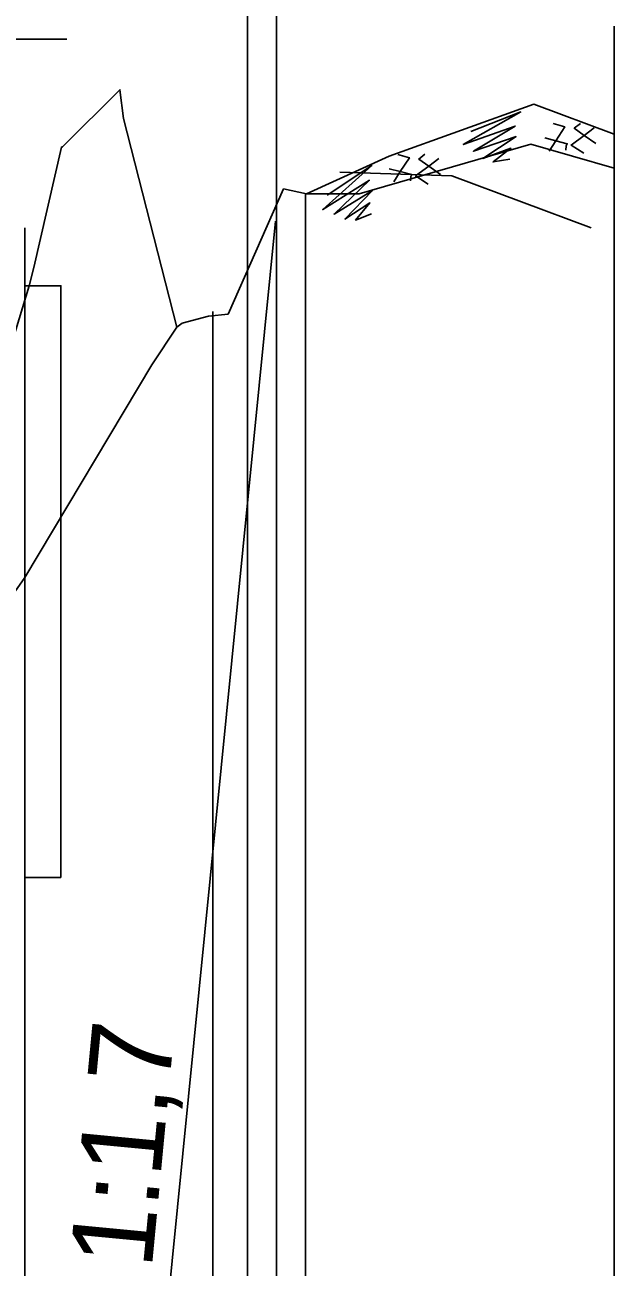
# Model space of a CAD drawing. Extents: x 700746 to 706058, y 6570320 to 6580460.
# Drawn here: x 704359.3 to 704400.1, y 6576011.4 to 6576097.4 of the extents above; entities that cross this region are included whole.
import ezdxf

# ---------------------------------------------------------------- set-up
doc = ezdxf.new("R2010")
doc.units = 0
for name, color, linetype in [('Default', 7, 'Continuous'), ('GEOLPUNKT', 7, 'Continuous'), ('illumineerimisjooned', 7, 'Continuous'), ('PIIR', 7, 'Continuous'), ('Plokid', 7, 'Continuous'), ('Täide', 7, 'Continuous'), ('vahekiht', 7, 'Continuous')]:
    doc.layers.add(name, color=color, linetype=linetype)

msp = doc.modelspace()

# ---------------------------------------------------------------- linework, layer by layer
at = {"layer": 'Default'}
for points in [[(704326.079, 6576007.625), (704334.978, 6576029.746), (704338.494, 6576042.054), (704339.262, 6576042.21), (704340.441, 6576042.405), (704341.584, 6576042.761), (704343.347, 6576043.215), (704344.918, 6576043.645), (704347.446, 6576045.075), (704349.03, 6576044.449), (704359.316, 6576059.144), (704368.101, 6576073.891), (704369.838, 6576076.495), (704370.215, 6576076.784), (704372.027, 6576077.256), (704373.386, 6576077.389), (704377.236, 6576086.083), (704378.822, 6576085.731), (704384.538, 6576088.343), (704394.574, 6576091.94), (704400.127, 6576089.874)], [(704378.822, 6576085.731), (704382.471, 6576085.731), (704394.368, 6576089.18), (704400.127, 6576087.508)]]:
    msp.add_lwpolyline(points, dxfattribs=at)
at = {"layer": 'GEOLPUNKT'}
for points in [[(704333.087, 6576096.443), (704362.216, 6576096.443)], [(704359.316, 6576083.371), (704359.316, 6575783.371)]]:
    msp.add_lwpolyline(points, dxfattribs=at)
msp.add_lwpolyline([(704361.816, 6576038.371), (704359.316, 6576038.371), (704359.316, 6576079.371), (704361.816, 6576079.371)], close=True, dxfattribs=at)
at = {"layer": 'illumineerimisjooned'}
for p, q in [((704374.745, 6576081.116), (704374.745, 6576111.116)), ((704374.745, 6575783.138), (704374.745, 6576081.116))]:
    msp.add_line(p, q, dxfattribs=at)
at = {"layer": 'PIIR'}
for p, q in [((704376.745, 6576091.045), (704376.745, 6576111.085)), ((704376.745, 6575780.825), (704376.745, 6576091.045))]:
    msp.add_line(p, q, dxfattribs=at)
at = {"layer": 'Plokid'}
for p, q in [((704378.745, 6575778.349), (704378.745, 6576085.731)), ((704372.345, 6575786.521), (704372.345, 6576077.576))]:
    msp.add_line(p, q, dxfattribs=at)
for points in [[(704326.079, 6576007.625), (704334.978, 6576029.746), (704338.494, 6576042.054), (704339.262, 6576042.21), (704340.441, 6576042.405), (704341.584, 6576042.761), (704343.347, 6576043.215), (704344.918, 6576043.645), (704347.446, 6576045.075), (704349.03, 6576044.449), (704359.316, 6576059.144), (704368.101, 6576073.891), (704369.838, 6576076.495), (704370.215, 6576076.784), (704372.027, 6576077.256), (704373.386, 6576077.389), (704377.236, 6576086.083), (704378.822, 6576085.731), (704384.538, 6576088.343), (704394.574, 6576091.94), (704400.127, 6576089.874)], [(704378.745, 6576085.731), (704382.471, 6576085.731), (704394.368, 6576089.18), (704400.127, 6576087.508)]]:
    msp.add_lwpolyline(points, dxfattribs=at)
at = {"layer": 'Täide'}
for p, q in [((704394.368, 6576089.18), (704382.471, 6576085.731)), ((704400.127, 6576087.508), (704394.368, 6576089.18)), ((704400.127, 6575774.684), (704400.127, 6576087.508)), ((704382.471, 6576085.731), (704378.822, 6576085.731))]:
    msp.add_line(p, q, dxfattribs=at)
for points in [[(704400.127, 6576097.365), (704400.127, 6575717.56), (704400.127, 6575709.56), (704400.127, 6575709.56)], [(704369.838, 6576076.495), (704366.148, 6576090.962), (704365.899, 6576092.951), (704361.928, 6576088.982), (704361.852, 6576088.979), (704359.927, 6576080.624), (704359.605, 6576079.371)], [(704390.195, 6576090.064), (704393.663, 6576091.408), (704389.679, 6576089.147), (704393.28, 6576090.432), (704390.377, 6576088.682), (704393.332, 6576089.704), (704391.043, 6576088.178), (704392.974, 6576088.89), (704391.739, 6576087.946), (704392.908, 6576088.146)], [(704396.792, 6576088.769), (704396.802, 6576089.074), (704396.884, 6576089.202), (704396.08, 6576089.411), (704396.712, 6576090.374), (704395.909, 6576090.609)], [(704397.787, 6576090.619), (704397.359, 6576090.28), (704398.051, 6576089.784), (704398.862, 6576089.213)], [(704398.752, 6576090.316), (704398.051, 6576089.784), (704397.145, 6576089.115), (704398.017, 6576088.545)], [(704395.316, 6576089.607), (704396.08, 6576089.411), (704395.628, 6576088.704)], [(704386.027, 6576086.633), (704386.037, 6576086.939), (704386.119, 6576087.066), (704385.315, 6576087.275), (704385.947, 6576088.238), (704385.144, 6576088.473)], [(704387.987, 6576088.18), (704387.286, 6576087.648), (704386.38, 6576086.979), (704387.251, 6576086.409)], [(704387.022, 6576088.483), (704386.594, 6576088.144), (704387.286, 6576087.648), (704388.097, 6576087.077)], [(704380.249, 6576085.646), (704383.343, 6576087.71), (704379.944, 6576084.64), (704383.181, 6576086.674), (704380.726, 6576084.336), (704383.389, 6576085.974), (704381.486, 6576083.989), (704383.216, 6576085.102), (704382.215, 6576083.913), (704383.313, 6576084.362)], [(704381.133, 6576087.235), (704388.88, 6576086.995), (704398.546, 6576083.378)], [(704384.551, 6576087.471), (704385.315, 6576087.275), (704384.863, 6576086.569)], [(704378.822, 6576085.731), (704378.822, 6576085.731), (704377.236, 6576086.083), (704373.386, 6576077.389), (704372.027, 6576077.256)], [(704359.605, 6576079.371), (704349.03, 6576044.449), (704359.316, 6576059.144)], [(704372.027, 6576077.256), (704370.215, 6576076.784), (704369.838, 6576076.495)], [(704369.838, 6576076.495), (704368.101, 6576073.891), (704359.316, 6576059.144), (704349.031, 6576044.449), (704347.446, 6576045.075), (704344.918, 6576043.645), (704343.347, 6576043.215), (704341.584, 6576042.761), (704340.441, 6576042.405), (704339.262, 6576042.21), (704338.494, 6576042.054), (704334.978, 6576029.746), (704326.079, 6576007.625), (704320.75, 6575979.455), (704319.514, 6575975.001), (704315.094, 6575968.168), (704315.093, 6575968.167), (704314.744, 6575967.307), (704314.487, 6575966.479), (704313.418, 6575963.852)], [(704359.316, 6576059.144), (704368.101, 6576073.891), (704369.838, 6576076.495)]]:
    msp.add_lwpolyline(points, dxfattribs=at)
at = {"layer": 'vahekiht'}
msp.add_lwpolyline([(704376.67, 6576083.838), (704358.2, 6575897.918), (704330.868, 6575780.943)], dxfattribs=at)

# ---------------------------------------------------------------- texts
at = {"layer": 'GEOLPUNKT'}
msp.add_text('1:1,7', height=5.7, rotation=84.56027, dxfattribs=at).set_placement((704368.099, 6576011.183))

doc.saveas('drawing.dxf')
